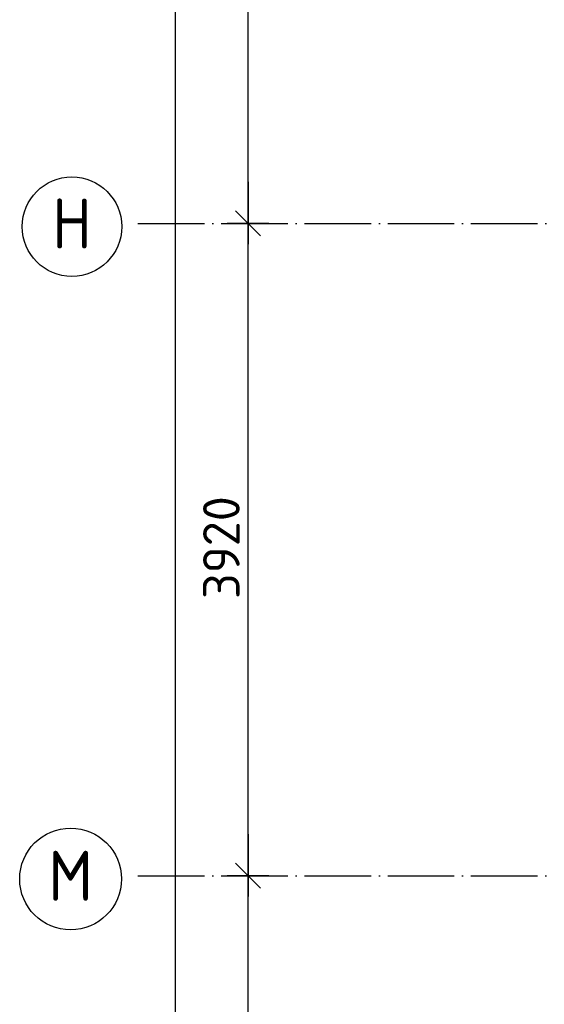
# Model space of a CAD drawing. Header units: millimetres. Extents: x 40580 to 559114, y -343730 to 81020.
# Tile 479 of 656: x 379318 to 382469, y -55194 to -49277. Entities that reach past the tile are written whole.
import ezdxf
from ezdxf.enums import TextEntityAlignment as Align

# ---------------------------------------------------------------- set-up
doc = ezdxf.new("R2010")
doc.units = ezdxf.units.MM
doc.linetypes.add('______11', pattern=[500, 400, -50, 0, -50])
doc.linetypes.add('______5', pattern=[1100, 800, -100, 100, -100])
doc.layers.add('___________________', color=253, linetype='______5')
doc.layers.add('______________________', color=7, linetype='Continuous')
doc.styles.add('ISOCPEUR', font='isocpeur.ttf')

# ---------------------------------------------------------------- blocks, each defined once
blk = doc.blocks.new('ALL_ML_STRICH')
at = {"color": 0, "linetype": 'ByBlock', "lineweight": -2}
for p, q in [((0, -0.5), (0, 0.5)), ((-0.3, -0.3), (0.3, 0.3)), ((-1, 0), (0.5, 0))]:
    blk.add_line(p, q, dxfattribs=at)

msp = doc.modelspace()

# ---------------------------------------------------------------- linework, layer by layer
at = {"layer": '___________________', "color": 253, "linetype": '______11'}
for p, q in [((380028.1, -50501, -3800), (401368.1, -50501, -3800)), ((380028.1, -54421, -3800), (401368.1, -54421, -3800))]:
    msp.add_line(p, q, dxfattribs=at)
at = {"layer": '___________________', "color": 7, "linetype": 'Continuous'}
for centre, radius in [((379631.9, -50520.5, -3800), 298.8), ((379623.9, -54440.5, -3800), 305.8)]:
    msp.add_circle(centre, radius, dxfattribs=at)
at = {"layer": '______________________', "color": 7, "linetype": 'Continuous'}
for p, q in [((380253.8, -86121, -3800), (380253.8, -39631, -3800)), ((380689.5, -50501, -3800), (380689.5, -46581, -3800)), ((380689.5, -54421, -3800), (380689.5, -50501, -3800)), ((380689.5, -57721, -3800), (380689.5, -54421, -3800))]:
    msp.add_line(p, q, dxfattribs=at)

# ---------------------------------------------------------------- block references
at = {"layer": '______________________', "color": 7, "linetype": 'Continuous', "xscale": 250, "yscale": 250, "zscale": 250}
for p, rotation in [((380689.5, -50501, -3800), 270), ((380689.5, -50501, -3800), 90), ((380689.5, -54421, -3800), 270), ((380689.5, -54421, -3800), 90)]:
    msp.add_blockref('ALL_ML_STRICH', p, dxfattribs=dict(at, rotation=rotation))

# ---------------------------------------------------------------- texts
at = {"layer": '___________________', "color": 7, "linetype": 'Continuous', "style": 'ISOCPEUR'}
for s, width, p, p2 in [('Н', 0.999536, (379511.9, -50651, -3800), (379751.8, -50651, -3800)), ('М', 0.999794, (379488.9, -54571, -3800), (379758.8, -54571, -3800))]:
    msp.add_text(s, height=300, dxfattribs=dict(at, width=width)).set_placement(p, p2, align=Align.FIT)
at = {"layer": '______________________', "color": 7, "style": 'ISOCPEUR'}
msp.add_text('3920', height=220, rotation=90, dxfattribs=at).set_placement((380639.5, -52758, -3800))

doc.saveas('drawing.dxf')
